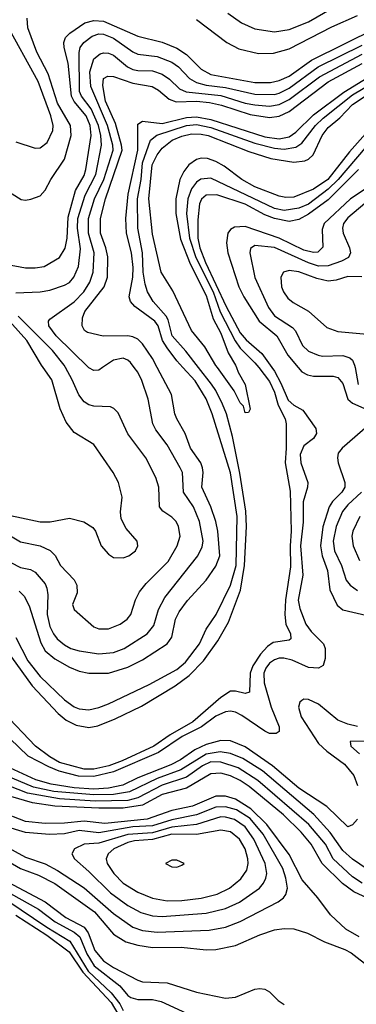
# Model space of a CAD drawing. Header units: inches. Extents: x 1308407 to 1441228, y 959628 to 1036311.
# Tile 575 of 656: x 1387166 to 1388545, y 1007394 to 1011423. Entities that reach past the tile are written whole.
import ezdxf

# ---------------------------------------------------------------- set-up
doc = ezdxf.new("R2010")
doc.units = ezdxf.units.IN
doc.header["$MEASUREMENT"] = 0
doc.layers.add('B3080', color=7, linetype='Continuous')
doc.layers.add('B3081', color=7, linetype='Continuous')

msp = doc.modelspace()

# ---------------------------------------------------------------- linework, layer by layer
at = {"layer": 'B3080', "color": 5}
for points, elevation in [([(1388199.7, 1010000), (1388210, 1009985.7), (1388236.7, 1009936.7), (1388266.1, 1009866.1), (1388290, 1009845.6), (1388326.1, 1009826.1), (1388379.8, 1009750), (1388381.8, 1009730), (1388370.5, 1009710), (1388330, 1009680.3), (1388316, 1009644), (1388317.7, 1009610), (1388347.4, 1009530), (1388346.1, 1009510), (1388328.3, 1009450), (1388327.3, 1009367.3), (1388316.1, 1009270), (1388326.8, 1009150), (1388307.4, 1009047.4), (1388313.4, 1009013.4), (1388338.5, 1008950), (1388360.2, 1008920.2), (1388410.7, 1008870), (1388418.1, 1008850), (1388418.4, 1008810), (1388410, 1008780.5), (1388390.8, 1008769.2), (1388350, 1008773.2), (1388282, 1008802), (1388249.1, 1008810.9), (1388230, 1008810.6), (1388210, 1008803.8), (1388190, 1008789.9), (1388174.7, 1008770), (1388166.7, 1008750), (1388168.3, 1008710), (1388196.8, 1008610), (1388229.2, 1008530), (1388229.5, 1008510.5), (1388217.7, 1008502.3), (1388190, 1008502.8), (1388170, 1008511.5), (1388076.4, 1008576.4), (1388050, 1008589.6), (1388030, 1008593.4), (1388010, 1008590.7), (1387970, 1008573.1), (1387911.5, 1008530), (1387832.6, 1008490), (1387735.6, 1008424.4), (1387550, 1008345.1), (1387470, 1008326.1), (1387407.6, 1008327.6), (1387328.1, 1008348.1), (1387285.4, 1008365.4), (1387201, 1008410), (1387050, 1008554.5)], 2680), ([(1387050.6, 1009410.6), (1387250, 1009368.1), (1387291.3, 1009368.6), (1387370, 1009383.8), (1387428.7, 1009368.7), (1387465.7, 1009345.7), (1387477.4, 1009330), (1387500.3, 1009270), (1387530, 1009235.8), (1387550, 1009223.1), (1387590, 1009221.3), (1387614, 1009230), (1387640.5, 1009250), (1387651, 1009270), (1387648.2, 1009290), (1387601.9, 1009341.9), (1387581.5, 1009381.5), (1387578.8, 1009410), (1387586.2, 1009470), (1387570.9, 1009530), (1387548.7, 1009570), (1387470, 1009684.8), (1387390, 1009734.8), (1387357.1, 1009777.1), (1387331.7, 1009831.7), (1387298.5, 1009950), (1387263.1, 1010000)], 2780), ([(1387090, 1008873.5), (1387217.7, 1008697.7), (1387324.1, 1008584.1), (1387357, 1008557), (1387397.1, 1008537.1), (1387450, 1008526.8), (1387486.6, 1008533.4), (1387557.8, 1008562.2), (1387665.9, 1008614.1), (1387802.8, 1008697.2), (1387860.4, 1008739.6), (1387920, 1008800), (1387978.4, 1008881.6), (1388021.9, 1008958.1), (1388071.5, 1009088.5), (1388086.9, 1009190), (1388095.6, 1009350), (1388092.6, 1009412.6), (1388067.9, 1009567.9), (1388037.7, 1009717.7), (1388012.9, 1009810), (1387997.4, 1009850), (1387970, 1009906.1), (1387952, 1009932), (1387899.1, 1010000)], 2660), ([(1387090, 1009334.3), (1387170, 1009286.9), (1387250.5, 1009270.5), (1387291.8, 1009251.8), (1387311.1, 1009231.1), (1387333.5, 1009190), (1387390, 1009131.3), (1387400.9, 1009110), (1387401.3, 1009078.7), (1387383, 1009030), (1387389.5, 1009010), (1387470, 1008939.2), (1387490, 1008930.7), (1387530, 1008931.4), (1387578, 1008950), (1387607.2, 1008970), (1387621.9, 1008990), (1387640.6, 1009050), (1387657.7, 1009082.3), (1387684.3, 1009115.7), (1387774, 1009206), (1387811.7, 1009270), (1387823.4, 1009310), (1387816.9, 1009350), (1387807, 1009370), (1387790, 1009388.3), (1387752.5, 1009412.5), (1387739.4, 1009430), (1387736, 1009510), (1387724.5, 1009550), (1387682.7, 1009630), (1387609, 1009729), (1387570, 1009814.3), (1387552.5, 1009832.5), (1387538.7, 1009838.7), (1387470, 1009841.6), (1387450, 1009847.1), (1387430, 1009859.8), (1387408.2, 1009888.2), (1387381.8, 1009950), (1387354.6, 1010000)], 2760), ([(1388145.4, 1010000), (1388190, 1009942.6), (1388210, 1009899.4), (1388225.7, 1009845.7), (1388254.6, 1009790), (1388258.5, 1009770), (1388258.6, 1009670), (1388253.7, 1009610), (1388274.5, 1009494.5), (1388278.6, 1009330), (1388274.1, 1009270), (1388275.2, 1009184.8), (1388255.4, 1009050), (1388252.4, 1008990), (1388257.2, 1008950), (1388276.4, 1008910), (1388277.2, 1008890), (1388270, 1008884.9), (1388204.7, 1008875.3), (1388180.9, 1008859.1), (1388152.7, 1008827.3), (1388121.3, 1008778.7), (1388110.1, 1008750), (1388108.4, 1008671.6), (1388090, 1008665.5), (1388050, 1008675.7), (1388030, 1008676.1), (1387990, 1008649.3), (1387875.9, 1008550), (1387782.5, 1008497.5), (1387716.5, 1008450), (1387586.5, 1008390), (1387531.2, 1008370), (1387470, 1008356.8), (1387430, 1008357.1), (1387330, 1008383.8), (1387290, 1008406.3), (1387231.1, 1008450), (1387098, 1008590)], 2660), ([(1387130, 1009201.7), (1387170, 1009182.2), (1387210, 1009173.9), (1387230, 1009162.6), (1387270, 1009115.4), (1387277.3, 1009097.3), (1387281.3, 1009070), (1387278.3, 1008990), (1387290, 1008940.4), (1387304.7, 1008910), (1387320.1, 1008890), (1387350, 1008865), (1387376.5, 1008850), (1387410, 1008840.1), (1387490, 1008828.7), (1387550, 1008834), (1387594.6, 1008850), (1387688.4, 1008910), (1387715.4, 1008944.6), (1387735.2, 1009010), (1387761.4, 1009058.6), (1387896.7, 1009230), (1387913.9, 1009266.1), (1387918.1, 1009290), (1387903.4, 1009370), (1387878.4, 1009430), (1387836.9, 1009490), (1387833, 1009570), (1387824.2, 1009590), (1387770, 1009683.5), (1387724.7, 1009744.7), (1387712.1, 1009770), (1387692, 1009870), (1387667, 1009947), (1387650, 1009980.4), (1387635.5, 1010000)], 2740), ([(1387150, 1008895.3), (1387199.7, 1008799.7), (1387250, 1008736.2), (1387350, 1008640.3), (1387390, 1008611.3), (1387410, 1008603), (1387450, 1008599.9), (1387490, 1008609), (1387530, 1008624.5), (1387696.4, 1008703.6), (1387810, 1008765), (1387845.3, 1008794.7), (1387903.1, 1008870), (1387929.6, 1008930), (1387970.9, 1008990), (1388030.1, 1009109.9), (1388052.7, 1009190), (1388057.8, 1009390), (1388030, 1009569.1), (1387955.2, 1009810), (1387930, 1009872.5), (1387885, 1009945), (1387834.7, 1010000)], 2680), ([(1387164.7, 1009084.7), (1387184.5, 1009064.5), (1387204.5, 1009024.5), (1387253.1, 1008873.1), (1387270, 1008841.1), (1387310, 1008808.1), (1387370, 1008774.1), (1387410, 1008757.9), (1387450, 1008749.3), (1387530, 1008749.4), (1387610, 1008773.9), (1387670, 1008804.5), (1387771, 1008870), (1387790, 1008896.5), (1387804.2, 1008970), (1387819, 1009001), (1387853.7, 1009046.3), (1387930, 1009130.1), (1387970, 1009187.6), (1387986.1, 1009230), (1387978.3, 1009330), (1387970, 1009369.8), (1387949.6, 1009430), (1387912, 1009510), (1387917.7, 1009570), (1387915.3, 1009590), (1387908, 1009610), (1387866.4, 1009670), (1387844.7, 1009730), (1387809.9, 1009790), (1387802.2, 1009810), (1387787.9, 1009890), (1387729.9, 1010000)], 2720), ([(1387506, 1010000), (1387490, 1009989.2), (1387470, 1009988.5), (1387450, 1009998.4), (1387448.4, 1010000)], 2740), ([(1388054.2, 1010000), (1388060.8, 1009980.8), (1388090.2, 1009930), (1388110.2, 1009829.8), (1388103.6, 1009816.4), (1388090, 1009814), (1388082.6, 1009842.6), (1388070, 1009856.2), (1388045.3, 1009905.3), (1387976.4, 1010000)], 2640), ([(1388307.2, 1010000), (1388322.3, 1009982.3), (1388345.5, 1009970), (1388370, 1009965.1), (1388450, 1009965.1), (1388470, 1009959.2), (1388490, 1009934.8), (1388510.1, 1009870), (1388530, 1009853.6), (1388588.4, 1009828.4)], 2720), ([(1388540.4, 1010000), (1388553.2, 1009930)], 2740), ([(1388602.6, 1009770), (1388487, 1009670), (1388471.5, 1009650), (1388468, 1009630), (1388470.9, 1009610), (1388498, 1009530), (1388497.9, 1009510), (1388486.7, 1009490), (1388448.5, 1009451.5), (1388434.8, 1009430), (1388408.5, 1009348.5), (1388398.1, 1009270), (1388405.2, 1009230), (1388427.3, 1009170), (1388436.3, 1009090), (1388467.1, 1009027.1), (1388490, 1009008.8), (1388590, 1008985)], 2720), ([(1388566.5, 1009490), (1388510, 1009438.7), (1388489.4, 1009410.6), (1388463.2, 1009350), (1388450.7, 1009290), (1388456.4, 1009250), (1388484.6, 1009190), (1388503.9, 1009130), (1388520.8, 1009110), (1388550, 1009087.5)], 2740), ([(1388559.6, 1009390), (1388530.6, 1009330), (1388527.4, 1009310), (1388532.4, 1009270), (1388558, 1009210)], 2760), ([(1388550, 1008531.2), (1388510, 1008540.2), (1388470, 1008556.6), (1388390, 1008622.9), (1388350, 1008642.1), (1388330, 1008642.6), (1388322.1, 1008637.9), (1388313.4, 1008630), (1388309.2, 1008610), (1388319.9, 1008570), (1388390, 1008462), (1388424.1, 1008430), (1388497.4, 1008377.4), (1388535.9, 1008330), (1388550.7, 1008289.3)], 2720), ([(1388550, 1008152.3), (1388530, 1008128.2), (1388510, 1008121), (1388424.3, 1008204.3), (1388310, 1008278.9), (1388201.6, 1008370), (1388090, 1008448.1), (1388030, 1008472.4), (1387990, 1008473.9), (1387930, 1008457.6), (1387884.2, 1008435.8), (1387825, 1008395), (1387785.9, 1008374.1), (1387650, 1008320.7), (1387588.6, 1008291.4), (1387530, 1008278.4), (1387470, 1008275.2), (1387390, 1008280.3), (1387295.1, 1008295.1), (1387232.3, 1008312.3), (1387107.6, 1008370)], 2720), ([(1388610, 1008470.9), (1388520.4, 1008470), (1388522.6, 1008450), (1388559, 1008419)], 2740), ([(1388590, 1007946.9), (1388530, 1007988), (1388490, 1008023.9), (1388438, 1008098), (1388371.5, 1008171.5), (1388160.8, 1008350), (1388080.6, 1008400.6), (1388030, 1008420.6), (1387987.2, 1008427.2), (1387930, 1008417.5), (1387826.2, 1008353.8), (1387730, 1008318.9), (1387616, 1008264), (1387550, 1008252.3), (1387470, 1008251.1), (1387305.5, 1008265.5), (1387222.9, 1008282.9), (1387110, 1008330.3)], 2740), ([(1388570, 1007889.9), (1388530, 1007916.1), (1388450.9, 1007990), (1388419.3, 1008050), (1388350.3, 1008130.3), (1388141.8, 1008310), (1388061.9, 1008361.9), (1387990, 1008384.9), (1387950, 1008386), (1387915.9, 1008370), (1387850, 1008323.2), (1387750, 1008291.1), (1387650, 1008238.9), (1387610, 1008228.7), (1387475.1, 1008224.9), (1387330, 1008234.9), (1387198.1, 1008258.1), (1387090, 1008300.3)], 2760), ([(1388650, 1007801), (1388534.7, 1007854.7), (1388488.4, 1007888.4), (1388404.9, 1007970), (1388360.4, 1008050), (1388319.3, 1008099.3), (1388246.6, 1008170), (1388106, 1008286), (1388070, 1008310.2), (1388030, 1008329.5), (1387990, 1008339.5), (1387950, 1008337.9), (1387850, 1008279.1), (1387750, 1008252.7), (1387670, 1008209.3), (1387590, 1008197), (1387490, 1008197), (1387310, 1008205.5), (1387218.9, 1008218.9), (1387130, 1008244.6)], 2780), ([(1388557.6, 1007670), (1388502, 1007702), (1388440.2, 1007760.2), (1388388.2, 1007830), (1388323.3, 1007903.3), (1388270, 1008007.6), (1388179.2, 1008130), (1388113.6, 1008193.6), (1388050, 1008233.1), (1388010, 1008246.5), (1387970, 1008246.4), (1387874.4, 1008205.6), (1387790, 1008187.5), (1387688.7, 1008151.3), (1387514.6, 1008134.6), (1387430, 1008143.6), (1387350, 1008135.6), (1387270, 1008134.5), (1387190, 1008141.9), (1387083.4, 1008183.4)], 2820), ([(1387077.3, 1008057.3), (1387190, 1007997), (1387270, 1007968.5), (1387321.4, 1007941.4), (1387430, 1007870.4), (1387550, 1007765.5), (1387630, 1007709.7), (1387670, 1007696.4), (1387730.1, 1007690.1), (1387942.9, 1007697.1), (1388010, 1007709.3), (1388070, 1007732.6), (1388225.8, 1007814.2), (1388247.2, 1007830), (1388256.9, 1007843.1), (1388263.1, 1007870), (1388257.3, 1007910), (1388244.6, 1007950), (1388163.3, 1008090), (1388110, 1008154.4), (1388054.4, 1008190), (1388010, 1008202.2), (1387970, 1008200.7), (1387890, 1008169.8), (1387790, 1008148.5), (1387710, 1008124.5), (1387630, 1008120.4), (1387490, 1008096.4), (1387410, 1008105), (1387350, 1008092.2), (1387289.1, 1008089.1), (1387190, 1008097.6), (1387103.6, 1008123.6)], 2840), ([(1387070, 1008007.1), (1387170, 1007950), (1387243.3, 1007923.3), (1387310, 1007888.5), (1387473.1, 1007773.1), (1387550, 1007681.8), (1387601, 1007650), (1387650, 1007635.8), (1387710, 1007626.6), (1387828.4, 1007628.4), (1387930, 1007617.8), (1387970, 1007619), (1388050, 1007634.4), (1388150, 1007679.1), (1388210, 1007698.7), (1388250, 1007704.8), (1388290, 1007702.7), (1388345.6, 1007685.6), (1388415.5, 1007650), (1388498.8, 1007618.8), (1388524.6, 1007604.6), (1388602.9, 1007542.9)], 2820), ([(1387025.1, 1007905.1), (1387243.7, 1007783.7), (1387312, 1007732), (1387390.1, 1007690), (1387412.7, 1007670), (1387440.9, 1007600.9), (1387471.2, 1007551.2), (1387576.9, 1007470), (1387610, 1007430.6), (1387622.3, 1007422.3), (1387650, 1007413.3), (1387710, 1007414.3), (1387745.8, 1007405.8), (1387850, 1007357.9)], 2760), ([(1387030, 1007940.1), (1387270, 1007814), (1387354.7, 1007750), (1387430.3, 1007710), (1387447.1, 1007687.1), (1387474.8, 1007614.8), (1387510, 1007572.4), (1387550, 1007545.1), (1387650, 1007493.3), (1387670, 1007486.2), (1387770, 1007482.5), (1387890, 1007444.6), (1388010, 1007419.2), (1388050, 1007423.4), (1388130, 1007455.7), (1388150, 1007459.3), (1388170, 1007456.6), (1388190, 1007445.1), (1388225.3, 1007410), (1388250, 1007393.9)], 2780), ([(1387117.7, 1007817.7), (1387277.6, 1007710), (1387372.2, 1007652.2), (1387446.4, 1007530), (1387540.8, 1007440.8), (1387575.9, 1007395.9), (1387590, 1007369.5)], 2740), ([(1387150, 1007758.6), (1387277.4, 1007677.4), (1387368.7, 1007608.7), (1387425.6, 1007525.6), (1387541.6, 1007401.6), (1387590, 1007318.9)], 2720)]:
    msp.add_lwpolyline(points, dxfattribs=dict(at, elevation=elevation))
for points, elevation in [([(1387990, 1008161.1), (1387890, 1008130.4), (1387790, 1008119.6), (1387710, 1008096.4), (1387610, 1008089.7), (1387490, 1008053.3), (1387430, 1008049.9), (1387390.2, 1008030), (1387379.7, 1008010), (1387390.2, 1007990), (1387450, 1007938.2), (1387537.9, 1007850), (1387610, 1007799.1), (1387663.2, 1007770), (1387710, 1007756.7), (1387750, 1007753.7), (1387930, 1007767.4), (1388010, 1007785.7), (1388067.4, 1007812.6), (1388148.1, 1007870), (1388165.6, 1007890), (1388175.4, 1007910), (1388179.1, 1007930), (1388172.2, 1007970), (1388126.1, 1008070), (1388090, 1008120.8), (1388047, 1008150), (1388010, 1008160.7)], 2860), ([(1387990, 1008107.4), (1387890.4, 1008089.6), (1387790, 1008090.9), (1387710, 1008068.7), (1387637, 1008063), (1387610, 1008056.7), (1387552.4, 1008030), (1387528.5, 1008010), (1387520.4, 1007990), (1387525.3, 1007970), (1387551.8, 1007930), (1387590, 1007889.7), (1387650, 1007853), (1387710, 1007829), (1387770, 1007818), (1387830, 1007819.5), (1387910, 1007828.5), (1387975.1, 1007844.9), (1388026.4, 1007870), (1388072.4, 1007907.6), (1388096.3, 1007943.7), (1388102.6, 1007970), (1388101.5, 1007990), (1388090.2, 1008030), (1388066.5, 1008070), (1388030, 1008099.4)], 2880), ([(1387810, 1007983.5), (1387790, 1007983.5), (1387763.7, 1007970), (1387790, 1007957.3), (1387810, 1007955.6), (1387830, 1007963.6), (1387839.6, 1007970)], 2920)]:
    msp.add_lwpolyline(points, close=True, dxfattribs=dict(at, elevation=elevation))
at = {"layer": 'B3081', "color": 5}
for points, elevation in [([(1388019.3, 1011450), (1388074.9, 1011410), (1388130, 1011386), (1388210, 1011373.4), (1388270, 1011383.6), (1388350, 1011414.4), (1388446.8, 1011470)], 2840), ([(1387150, 1010924), (1387230, 1010897.1), (1387250, 1010899.3), (1387278.6, 1010921.4), (1387301.7, 1010970), (1387303.9, 1010990), (1387294.4, 1011030), (1387242, 1011170), (1387109.2, 1011410)], 2840), ([(1387110, 1010727.2), (1387171.9, 1010688.1), (1387190, 1010685.2), (1387211.5, 1010688.5), (1387250, 1010703.2), (1387270, 1010725.8), (1387293.9, 1010770), (1387350, 1010852.4), (1387377.7, 1010950), (1387374, 1010990), (1387321.5, 1011081.5), (1387282.5, 1011202.5), (1387236.8, 1011290), (1387200.1, 1011390), (1387196.4, 1011430)], 2820), ([(1387110, 1010423.6), (1387190, 1010408.3), (1387230, 1010408.2), (1387266, 1010414), (1387329.9, 1010450.1), (1387352.1, 1010487.9), (1387360.2, 1010530), (1387365.2, 1010614.8), (1387395.5, 1010724.5), (1387430, 1010786), (1387437.9, 1010810), (1387459.5, 1010950), (1387454.4, 1010990), (1387438, 1011030), (1387389, 1011089), (1387378.9, 1011110), (1387365.2, 1011245.2), (1387348.4, 1011310), (1387347.2, 1011330), (1387353.6, 1011350), (1387372.2, 1011367.8), (1387433.4, 1011410), (1387470, 1011420.4), (1387510, 1011417.4), (1387650, 1011355.9), (1387750, 1011331.8), (1387810, 1011307.4), (1387850, 1011281.3), (1387910, 1011220.7), (1387950, 1011199.2), (1388130, 1011166.3), (1388193.4, 1011166.6), (1388230, 1011174.6), (1388270, 1011192.1), (1388361.6, 1011258.4), (1388630, 1011390.7)], 2780), ([(1387890, 1011424.1), (1388014.8, 1011330), (1388064.6, 1011304.6), (1388145.2, 1011285.2), (1388205.8, 1011285.8), (1388270, 1011304.1), (1388445.3, 1011394.7), (1388550, 1011440.7)], 2820), ([(1387150, 1010305.9), (1387250.7, 1010309.3), (1387290, 1010316.8), (1387350, 1010337.4), (1387370, 1010348.2), (1387388.6, 1010370), (1387407.1, 1010412.9), (1387414.8, 1010485.2), (1387403.6, 1010570), (1387404.3, 1010610), (1387434.1, 1010705.9), (1387478.3, 1010790), (1387500.9, 1010910), (1387498.6, 1010950), (1387489.8, 1010990), (1387458.5, 1011058.5), (1387419.1, 1011110), (1387412, 1011130), (1387410.5, 1011289.5), (1387414.6, 1011310), (1387429, 1011330), (1387463.7, 1011356.3), (1387490, 1011365.1), (1387510, 1011363.9), (1387550, 1011347.5), (1387630, 1011291.3), (1387650, 1011281.9), (1387730, 1011272.9), (1387790, 1011250.1), (1387817, 1011230), (1387862.5, 1011182.5), (1387890, 1011166), (1387930, 1011155.9), (1388010, 1011146.3), (1388130, 1011119.3), (1388210, 1011118), (1388230, 1011123.1), (1388270, 1011143.4), (1388389.5, 1011230), (1388570, 1011319.3)], 2760), ([(1387448.4, 1010000), (1387316.1, 1010130), (1387285.6, 1010170), (1387284.5, 1010190), (1387290, 1010198.5), (1387390, 1010268.8), (1387429.5, 1010310), (1387454.3, 1010350), (1387467.9, 1010390), (1387471, 1010470), (1387448.5, 1010550), (1387447.9, 1010610), (1387472.9, 1010690), (1387511.1, 1010770), (1387548.6, 1010890), (1387547.5, 1010910), (1387525.7, 1010990), (1387457.1, 1011150), (1387453.9, 1011210), (1387470, 1011263), (1387496.6, 1011283.4), (1387510, 1011288.2), (1387530, 1011286.7), (1387550, 1011277.9), (1387607.7, 1011230), (1387630, 1011219.3), (1387650, 1011215), (1387710, 1011214.1), (1387750, 1011200.8), (1387780.1, 1011180.1), (1387821.2, 1011141.2), (1387848.9, 1011128.9), (1387990, 1011113.3), (1388090, 1011082.3), (1388130, 1011074.6), (1388190, 1011069.8), (1388230, 1011076.5), (1388270, 1011096.4), (1388395.2, 1011190), (1388570, 1011281.7)], 2740), ([(1387729.9, 1010000), (1387710, 1010037.6), (1387670, 1010096.7), (1387650, 1010115.5), (1387630, 1010125.5), (1387610, 1010129.6), (1387508.4, 1010128.4), (1387443.9, 1010143.9), (1387431.7, 1010151.8), (1387421.7, 1010170), (1387423.2, 1010203.2), (1387433.6, 1010230), (1387512, 1010330), (1387526.7, 1010370), (1387527, 1010453), (1387519.9, 1010490), (1387497.8, 1010550), (1387497.1, 1010610), (1387517.9, 1010690), (1387585.6, 1010890), (1387583.7, 1010910), (1387558.2, 1010998.2), (1387518.2, 1011090), (1387506.5, 1011153.5), (1387510, 1011182.7), (1387527.5, 1011192.5), (1387550, 1011191), (1387630, 1011163.4), (1387709.6, 1011149.6), (1387735.5, 1011135.5), (1387778.9, 1011098.9), (1387807.8, 1011087.8), (1387890, 1011089.6), (1387944, 1011084), (1387993.7, 1011073.7), (1388110, 1011036), (1388190, 1011023.5), (1388230, 1011028.4), (1388270, 1011048), (1388430, 1011168.7), (1388570, 1011244.7)], 2720), ([(1387834.7, 1010000), (1387810, 1010027), (1387770, 1010080.1), (1387751.2, 1010110), (1387733.1, 1010170), (1387720.6, 1010190), (1387638.1, 1010250), (1387620.9, 1010270), (1387614.6, 1010290), (1387629.7, 1010370), (1387631, 1010410), (1387623.7, 1010470), (1387603.8, 1010550), (1387601.7, 1010610), (1387610.8, 1010710), (1387650.6, 1010890), (1387650, 1010995.6), (1387670, 1011007.8), (1387750, 1010999), (1387850, 1011022.6), (1387890, 1011025.7), (1387950, 1011014.9), (1388170, 1010944.5), (1388230, 1010936.5), (1388270, 1010944.6), (1388297.2, 1010962.8), (1388370, 1011034.1), (1388493.6, 1011126.4), (1388650, 1011222.2)], 2680), ([(1387899.1, 1010000), (1387846.9, 1010066.9), (1387790.7, 1010130), (1387775.1, 1010195.1), (1387766.8, 1010210), (1387713.3, 1010270), (1387690.2, 1010310.2), (1387680.6, 1010340.6), (1387672.2, 1010390), (1387669.7, 1010470), (1387651, 1010570), (1387649.1, 1010690), (1387663.6, 1010770), (1387670, 1010837.8), (1387702.3, 1010930), (1387728.6, 1010951.4), (1387850, 1010989.9), (1387890, 1010993.9), (1387950, 1010982.2), (1388130, 1010918.8), (1388210, 1010897.7), (1388250, 1010893.2), (1388297.8, 1010902.2), (1388322, 1010918), (1388378.3, 1010990), (1388410, 1011020.3), (1388530, 1011115.4), (1388610, 1011163.3)], 2660), ([(1387976.4, 1010000), (1387970, 1010008.7), (1387925.2, 1010085.2), (1387870, 1010152.2), (1387793.5, 1010313.5), (1387745.5, 1010390), (1387710, 1010545.6), (1387695.5, 1010690), (1387709.2, 1010830), (1387729.3, 1010870), (1387750, 1010897.9), (1387790.5, 1010930), (1387830, 1010946.9), (1387870, 1010955.7), (1387910, 1010955.5), (1387938, 1010950), (1388104.5, 1010884.5), (1388195.7, 1010855.7), (1388290, 1010840.6), (1388334.2, 1010845.8), (1388350, 1010852.9), (1388369, 1010870), (1388405.7, 1010950), (1388430, 1010982), (1388477.9, 1011022.1), (1388530, 1011075.8), (1388590, 1011115.8)], 2640), ([(1388583.7, 1010956.3), (1388517.9, 1010882.1), (1388428.8, 1010770), (1388370, 1010729.5), (1388290, 1010697.3), (1388256.4, 1010696.4), (1388230, 1010701.6), (1388130, 1010739.3), (1388076.4, 1010770), (1388004.1, 1010824.1), (1387970, 1010843.5), (1387936, 1010856), (1387910, 1010857.2), (1387890, 1010851.7), (1387859.6, 1010830), (1387838.1, 1010801.9), (1387822.6, 1010770), (1387806, 1010690), (1387806.6, 1010630), (1387825.3, 1010525.3), (1387864.5, 1010424.5), (1387930, 1010294.6), (1387959.3, 1010199.3), (1387990, 1010141.3), (1388020.3, 1010060.3), (1388050.7, 1010010), (1388054.2, 1010000)], 2640), ([(1388581.1, 1010898.9), (1388471, 1010770), (1388430, 1010729.3), (1388350, 1010668.5), (1388310, 1010651.7), (1388250, 1010642.3), (1388210.7, 1010650.7), (1387950, 1010774.5), (1387908.9, 1010771.1), (1387890, 1010759.1), (1387870, 1010731.6), (1387854.9, 1010690), (1387850, 1010630), (1387861.5, 1010530), (1387888, 1010450), (1387959.3, 1010310), (1387988.3, 1010228.3), (1388049.1, 1010109.1), (1388070, 1010079.4), (1388130, 1010019.9), (1388145.4, 1010000)], 2660), ([(1388554.9, 1010810), (1388430, 1010686), (1388350, 1010627.6), (1388310, 1010606.4), (1388270, 1010597.8), (1388210, 1010609.8), (1388170, 1010625.1), (1388090, 1010669), (1387973.6, 1010706.4), (1387930, 1010705.1), (1387910.6, 1010689.4), (1387902.6, 1010670), (1387895.5, 1010604.5), (1387896.7, 1010530), (1387904.2, 1010490), (1387926.9, 1010430), (1388012.2, 1010250), (1388070, 1010142.4), (1388093.9, 1010113.9), (1388157.9, 1010057.9), (1388199.7, 1010000)], 2680), ([(1388590, 1010735.9), (1388521.3, 1010690), (1388413.2, 1010590), (1388405.1, 1010565.1), (1388407.7, 1010492.3), (1388387.2, 1010472.8), (1388369.7, 1010470.3), (1388330, 1010480.2), (1388230, 1010530), (1388090, 1010577.3), (1388046.2, 1010573.8), (1388030, 1010564.3), (1388019.1, 1010550), (1388013, 1010510), (1388018.4, 1010470), (1388064.1, 1010330), (1388084.2, 1010290), (1388146.9, 1010190), (1388220.3, 1010130), (1388264.8, 1010050), (1388307.2, 1010000)], 2720), ([(1388650, 1010730.4), (1388510, 1010612.6), (1388493.3, 1010590), (1388488.8, 1010570), (1388491.6, 1010550), (1388517.1, 1010490), (1388521, 1010470), (1388513.1, 1010450), (1388484.7, 1010435.3), (1388430, 1010416.3), (1388390, 1010415.4), (1388350, 1010428.1), (1388210, 1010491.5), (1388130, 1010498.9), (1388112.4, 1010487.6), (1388108.8, 1010470), (1388130, 1010369.1), (1388185.7, 1010245.7), (1388210, 1010211.8), (1388284.3, 1010164.3), (1388295.6, 1010150), (1388324.5, 1010090), (1388350, 1010067.3), (1388388.8, 1010050), (1388406.7, 1010046.7), (1388490, 1010048.6), (1388519.3, 1010039.3), (1388530.1, 1010030.1), (1388538.6, 1010010), (1388540.4, 1010000)], 2740), ([(1388568.3, 1010371.7), (1388510, 1010372.1), (1388462.8, 1010357.2), (1388430, 1010354), (1388384.3, 1010364.3), (1388310, 1010392.1), (1388270, 1010397.1), (1388246.7, 1010390), (1388236, 1010370), (1388239.2, 1010330), (1388246.7, 1010310), (1388264.3, 1010284.3), (1388286.1, 1010266.1), (1388350.1, 1010230.1), (1388424.5, 1010164.5), (1388470, 1010147.3), (1388590, 1010137.1)], 2760), ([(1387263.1, 1010000), (1387256, 1010010), (1387196, 1010110), (1387089.7, 1010230)], 2780), ([(1387354.6, 1010000), (1387349.1, 1010010), (1387300.5, 1010070), (1387159.8, 1010210)], 2760), ([(1387635.5, 1010000), (1387620.4, 1010020.3), (1387610, 1010029.8), (1387590, 1010037.7), (1387550, 1010029.8), (1387506, 1010000)], 2740)]:
    msp.add_lwpolyline(points, dxfattribs=dict(at, elevation=elevation))

doc.saveas('drawing.dxf')
